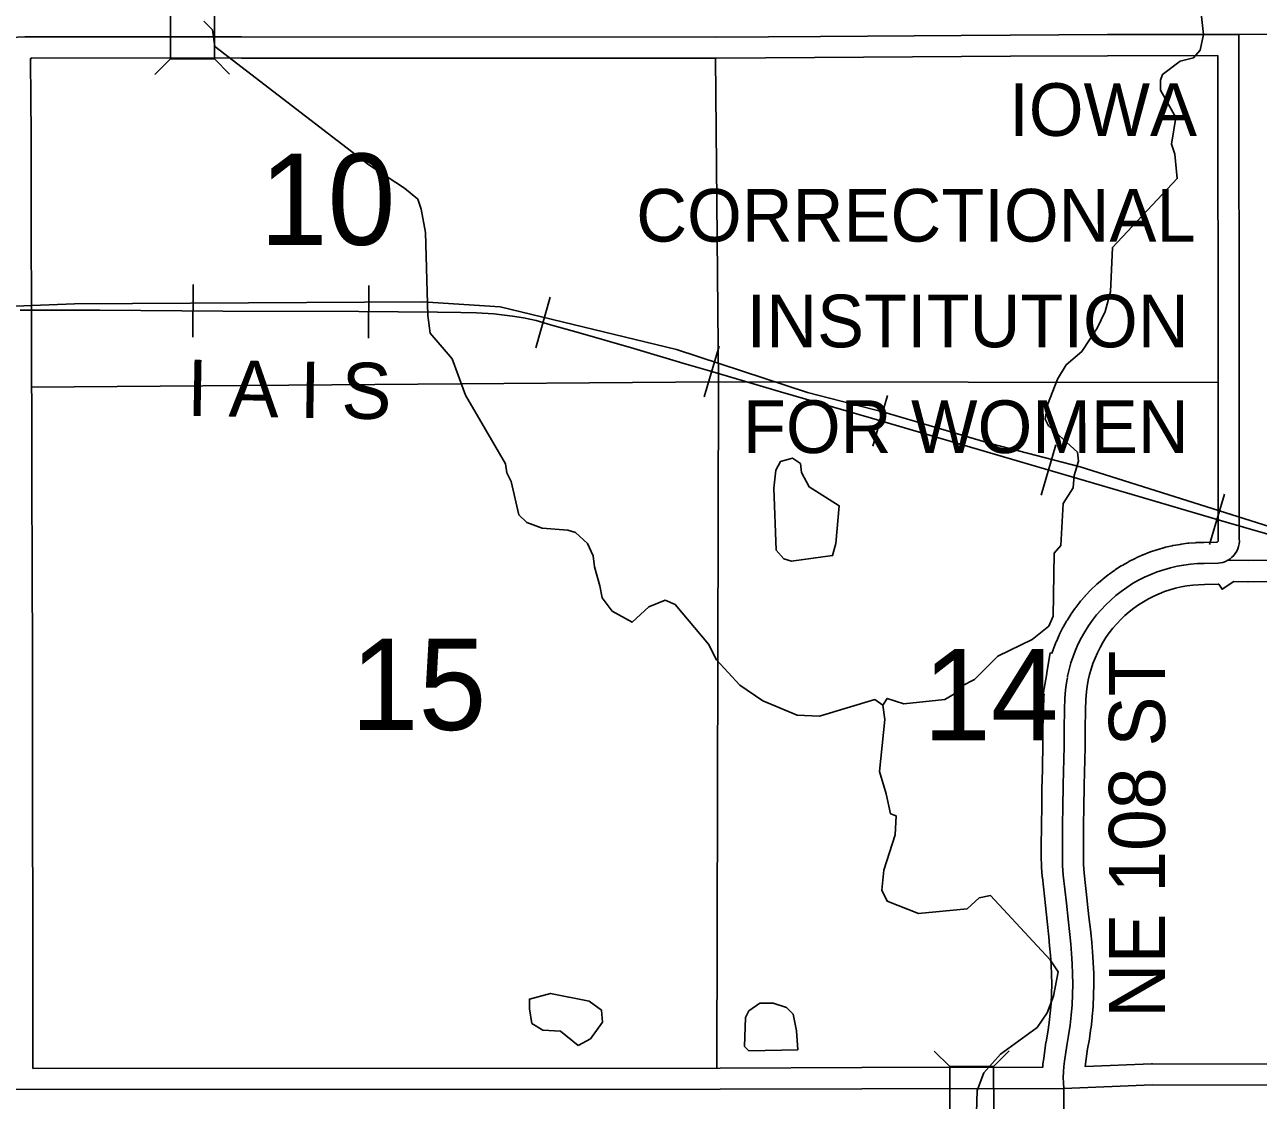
# Model space of a CAD drawing. Extents: x -1403959 to 81668, y -1400582 to 11018.
# Drawn here: x 8260.8 to 8430.8, y 8620.9 to 8769.1 of the extents above; entities that cross this region are included whole.
import ezdxf

# ---------------------------------------------------------------- set-up
doc = ezdxf.new("R2010")
doc.units = 0
for name, color, linetype in [('tdCiCityCuldesac', 7, 'Continuous'), ('tdCiCoBndryTxt', 7, 'Continuous'), ('tdCiMapFrame', 7, 'Continuous'), ('tdCiSecText', 7, 'Continuous'), ('tdCiSectLine', 7, 'Continuous'), ('tdCoCityStreetMajor', 7, 'Continuous'), ('tdCoSecRteBand', 7, 'Continuous'), ('tdCoSectLinePart', 7, 'Continuous'), ('tdCoSectNmbr', 7, 'Continuous'), ('tdCoStrucSec', 7, 'Continuous'), ('tdCoSurfBitum', 7, 'Continuous')]:
    doc.layers.add(name, color=color, linetype=linetype)

msp = doc.modelspace()

# ---------------------------------------------------------------- linework, layer by layer
at = {"layer": 'tdCiCoBndryTxt'}
for points in [[(8258.84, 8767.39), (8260.81, 8767.48), (8290.7, 8767.45), (8356.12, 8767.41), (8370.48, 8767.51), (8389.84, 8767.65), (8396.61, 8767.7), (8410.01, 8767.77), (8428.11, 8767.8)], [(8426.64, 8695.36), (8426.89, 8695.52), (8427.16, 8695.75), (8427.41, 8696), (8427.62, 8696.28), (8427.81, 8696.58), (8427.95, 8696.9), (8428.07, 8697.24), (8428.14, 8697.58), (8428.18, 8697.94), (8428.17, 8698.29), (8428.17, 8719.55), (8428.11, 8767.8)], [(8428.11, 8767.8), (8450.22, 8767.96), (8452.11, 8767.98), (8452.29, 8767.98)], [(8404.51, 8679.36), (8404.72, 8680.28), (8404.97, 8681.19), (8405.27, 8682.09), (8405.61, 8682.96), (8405.99, 8683.83), (8406.42, 8684.67), (8406.88, 8685.49), (8407.39, 8686.29), (8407.93, 8687.06), (8408.51, 8687.8), (8409.12, 8688.52), (8409.77, 8689.2), (8410.45, 8689.85), (8411.17, 8690.47), (8411.91, 8691.05), (8412.68, 8691.6), (8413.47, 8692.11), (8414.29, 8692.57), (8415.13, 8693), (8415.99, 8693.39), (8416.87, 8693.73), (8417.76, 8694.03), (8418.67, 8694.29), (8419.59, 8694.5), (8420.52, 8694.67), (8421.45, 8694.79), (8422.39, 8694.87), (8423.33, 8694.9), (8425.24, 8694.92), (8425.58, 8694.96), (8425.92, 8695.04), (8426.26, 8695.17), (8426.59, 8695.33), (8426.64, 8695.33)], [(8403.98, 8622.56), (8403.93, 8623.31), (8403.92, 8624.07), (8403.94, 8624.82), (8404, 8625.57), (8404.1, 8626.32), (8404.4, 8628.46), (8404.65, 8629.85), (8404.86, 8631.25), (8405.02, 8632.66), (8405.13, 8634.07), (8405.2, 8635.49), (8405.23, 8636.9), (8405.21, 8638.32), (8405.14, 8639.73), (8405.03, 8641.15), (8404.94, 8642.44), (8404.82, 8643.74), (8404.57, 8645.88), (8404.34, 8648.07), (8403.92, 8651.95), (8403.81, 8653.28), (8403.79, 8654.47), (8403.79, 8655.29), (8403.79, 8656.7), (8403.81, 8657.84), (8403.81, 8659.05), (8403.85, 8661.18), (8403.89, 8664.41), (8404.02, 8669.66), (8404.02, 8672.08), (8404.1, 8674.81), (8404.13, 8676.3), (8404.23, 8677.5), (8404.35, 8678.43), (8404.48, 8679.2)], [(8404.49, 8679.25), (8404.51, 8679.36)], [(8106.68, 8621.53), (8161.95, 8621.5), (8161.98, 8621.5), (8181.02, 8621.71), (8259.03, 8622.38), (8356.62, 8622.43), (8376.16, 8622.51), (8403.98, 8622.56), (8416.18, 8623.03), (8452.74, 8622.98), (8453.28, 8622.99)], [(8404.5, 8333.23), (8404.47, 8336.62), (8404.23, 8409.1), (8404.07, 8429.6), (8404.07, 8429.65), (8403.93, 8481.35), (8403.91, 8494.38), (8403.86, 8526.89), (8403.87, 8548.07), (8403.98, 8574.29), (8403.93, 8577.57), (8403.98, 8614.64), (8403.98, 8622.56)]]:
    msp.add_lwpolyline(points, dxfattribs=at)
at = {"layer": 'tdCiMapFrame'}
msp.add_lwpolyline([(8426.64, 8695.33), (8429.39, 8695.28), (8449.96, 8695.42), (8452.73, 8695.44)], dxfattribs=at)
at = {"layer": 'tdCiSecText'}
for points in [[(8289.09, 8772.62), (8286.95, 8770.48), (8286.94, 8764.43)], [(8278.75, 8762.3), (8280.89, 8764.44), (8280.9, 8770.49)], [(8289.03, 8762.33), (8286.94, 8764.43), (8280.89, 8764.44)], [(8386.12, 8627.69), (8388.27, 8625.56), (8394.32, 8625.57)], [(8396.45, 8627.71), (8394.32, 8625.57), (8394.33, 8619.52)], [(8386.14, 8617.36), (8388.28, 8619.51), (8388.27, 8625.56)]]:
    msp.add_lwpolyline(points, dxfattribs=at)
at = {"layer": 'tdCiSectLine'}
for points in [[(8261.93, 8625.29), (8356.62, 8625.33), (8376.15, 8625.41), (8376.16, 8625.41), (8401.08, 8625.46), (8401.08, 8625.46), (8401.08, 8625.46), (8401.11, 8625.8), (8401.12, 8625.94), (8401.22, 8626.69), (8401.22, 8626.7), (8401.22, 8626.73), (8401.53, 8628.87), (8401.55, 8628.97), (8401.79, 8630.32), (8401.98, 8631.63), (8402.13, 8632.94), (8402.24, 8634.26), (8402.3, 8635.58), (8402.33, 8636.91), (8402.31, 8638.23), (8402.25, 8639.55), (8402.14, 8640.92), (8402.14, 8640.93), (8402.04, 8642.21), (8401.93, 8643.45), (8401.69, 8645.54), (8401.69, 8645.58), (8401.46, 8647.77), (8401.04, 8651.63), (8401.03, 8651.7), (8400.92, 8653.03), (8400.91, 8653.09), (8400.91, 8653.24), (8400.89, 8654.42), (8400.89, 8654.47), (8400.89, 8656.7), (8400.89, 8656.75), (8400.91, 8657.87), (8400.91, 8659.05), (8400.91, 8659.1), (8400.95, 8661.23), (8400.98, 8664.44), (8400.99, 8664.48), (8401.12, 8669.69), (8401.12, 8672.08), (8401.12, 8672.16), (8401.2, 8674.89), (8401.23, 8676.37), (8401.24, 8676.49), (8401.24, 8676.53), (8401.27, 8676.88), (8401.13, 8676.9), (8401.49, 8678.93), (8401.49, 8678.94), (8401.63, 8679.71), (8401.65, 8679.86), (8401.65, 8679.87), (8402.13, 8682.57), (8402.36, 8682.53), (8402.52, 8683), (8402.52, 8683.02), (8402.57, 8683.13), (8402.91, 8684.01), (8402.93, 8684.08), (8402.96, 8684.14), (8403.34, 8685), (8403.39, 8685.11), (8403.4, 8685.13), (8403.83, 8685.97), (8403.89, 8686.1), (8404.36, 8686.92), (8404.37, 8686.94), (8404.43, 8687.04), (8404.94, 8687.84), (8404.98, 8687.9), (8405.01, 8687.95), (8405.56, 8688.73), (8405.63, 8688.82), (8405.64, 8688.84), (8406.22, 8689.58), (8406.31, 8689.69), (8406.92, 8690.41), (8406.94, 8690.43), (8407.02, 8690.51), (8407.67, 8691.2), (8407.72, 8691.25), (8407.77, 8691.3), (8408.45, 8691.95), (8408.54, 8692.03), (8408.55, 8692.04), (8409.27, 8692.66), (8409.37, 8692.75), (8410.12, 8693.33), (8410.14, 8693.35), (8410.23, 8693.42), (8411, 8693.96), (8411.06, 8694.01), (8411.11, 8694.04), (8411.91, 8694.55), (8412.02, 8694.62), (8412.03, 8694.62), (8412.85, 8695.09), (8412.97, 8695.16), (8413.81, 8695.59), (8413.85, 8695.6), (8413.94, 8695.65), (8414.8, 8696.04), (8414.88, 8696.07), (8414.93, 8696.09), (8415.81, 8696.43), (8415.94, 8696.48), (8415.94, 8696.48), (8416.83, 8696.78), (8416.97, 8696.83), (8417.88, 8697.08), (8417.92, 8697.09), (8418.01, 8697.12), (8418.93, 8697.33), (8419.02, 8697.35), (8419.07, 8697.36), (8420, 8697.53), (8420.14, 8697.55), (8420.14, 8697.55), (8421.07, 8697.67), (8421.21, 8697.69), (8422.15, 8697.76), (8422.2, 8697.77), (8422.29, 8697.77), (8423.24, 8697.8), (8423.3, 8697.8), (8425.04, 8697.82), (8425.06, 8697.82), (8425.09, 8697.83), (8425.12, 8697.84), (8425.15, 8697.86), (8425.17, 8697.87), (8425.19, 8697.89), (8425.21, 8697.91), (8425.23, 8697.93), (8425.24, 8697.95), (8425.25, 8697.98), (8425.26, 8698.01), (8425.27, 8698.03), (8425.27, 8698.06), (8425.27, 8698.25), (8425.27, 8698.29), (8425.27, 8719.55), (8425.21, 8764.89), (8410.02, 8764.86), (8396.63, 8764.8), (8356.14, 8764.51), (8356.12, 8764.51), (8356.11, 8764.51), (8290.7, 8764.55), (8290.69, 8764.55), (8261.76, 8764.58), (8261.76, 8764.5), (8261.63, 8764.5), (8261.65, 8758.81), (8261.7, 8754.23), (8261.7, 8754.19), (8261.7, 8754.18), (8261.68, 8747.26), (8261.7, 8739.78), (8261.76, 8730.87), (8261.76, 8730.85), (8261.76, 8730.83), (8261.74, 8727.71), (8261.74, 8719.84), (8261.75, 8719.18), (8261.78, 8717.49), (8261.78, 8717.48), (8261.8, 8716.29), (8261.78, 8716.29), (8261.78, 8714.98), (8261.8, 8711.08), (8261.8, 8711.06), (8261.8, 8711.05), (8261.78, 8706.63), (8261.84, 8693.71), (8261.84, 8693.7), (8261.84, 8690.6), (8261.88, 8685.59), (8261.88, 8685.57), (8261.89, 8680.77), (8261.89, 8680.76), (8261.93, 8625.29)], [(8449.97, 8692.52), (8429.41, 8692.38), (8429.39, 8692.38), (8429.34, 8692.38), (8427.43, 8692.41), (8425.79, 8691.35), (8425.35, 8692.02), (8425.27, 8692.02), (8423.39, 8692), (8422.56, 8691.97), (8421.76, 8691.91), (8420.96, 8691.8), (8420.17, 8691.66), (8419.39, 8691.48), (8418.62, 8691.26), (8417.86, 8691.01), (8417.12, 8690.71), (8416.38, 8690.38), (8415.67, 8690.02), (8414.97, 8689.62), (8414.3, 8689.19), (8413.65, 8688.73), (8413.01, 8688.23), (8412.41, 8687.71), (8411.83, 8687.15), (8411.28, 8686.57), (8410.76, 8685.96), (8410.26, 8685.33), (8409.8, 8684.67), (8409.37, 8684), (8408.98, 8683.3), (8408.62, 8682.58), (8408.29, 8681.85), (8408, 8681.1), (8407.75, 8680.34), (8407.54, 8679.57), (8407.36, 8678.79), (8407.35, 8678.75), (8407.22, 8678), (8407.12, 8677.2), (8407.03, 8676.14), (8407, 8674.73), (8407, 8674.73), (8406.92, 8672.04), (8406.92, 8669.66), (8406.92, 8669.58), (8406.79, 8664.35), (8406.75, 8661.15), (8406.75, 8661.13), (8406.71, 8659.02), (8406.71, 8657.84), (8406.71, 8657.79), (8406.69, 8656.67), (8406.69, 8654.49), (8406.71, 8653.43), (8406.81, 8652.23), (8407.23, 8648.39), (8407.23, 8648.37), (8407.46, 8646.2), (8407.7, 8644.08), (8407.71, 8644), (8407.83, 8642.7), (8407.83, 8642.66), (8407.93, 8641.37), (8408.04, 8639.96), (8408.04, 8639.92), (8408.04, 8639.87), (8408.11, 8638.45), (8408.11, 8638.36), (8408.13, 8636.94), (8408.13, 8636.9), (8408.13, 8636.85), (8408.1, 8635.43), (8408.1, 8635.34), (8408.03, 8633.93), (8408.03, 8633.88), (8408.02, 8633.83), (8407.91, 8632.42), (8407.9, 8632.33), (8407.74, 8630.92), (8407.73, 8630.87), (8407.73, 8630.83), (8407.52, 8629.43), (8407.51, 8629.34), (8407.27, 8627.99), (8406.97, 8625.93), (8406.93, 8625.58), (8416.07, 8625.93), (8416.18, 8625.94), (8416.19, 8625.94), (8452.73, 8625.88)]]:
    msp.add_lwpolyline(points, dxfattribs=at)
at = {"layer": 'tdCoCityStreetMajor'}
for points in [[(8356, 8764.51), (8356.42, 8719.92)], [(8261.71, 8719.17), (8356.42, 8719.92)], [(8356.42, 8719.92), (8356.18, 8625.33)], [(8356.42, 8719.92), (8425.21, 8719.83)]]:
    msp.add_lwpolyline(points, dxfattribs=at)
at = {"layer": 'tdCoSecRteBand'}
for p, q in [((8283.97, 8726.08), (8284.03, 8733.33)), ((8308.16, 8725.96), (8308.21, 8733.22)), ((8331.26, 8724.6), (8333.23, 8731.58)), ((8354.44, 8717.87), (8356.49, 8724.83)), ((8377.66, 8711.08), (8379.7, 8718.05)), ((8400.87, 8704.29), (8402.9, 8711.26)), ((8424.06, 8697.49), (8426.12, 8704.45))]:
    msp.add_line(p, q, dxfattribs=at)
for points in [[(8250.11, 8730), (8267.67, 8730.67), (8315.62, 8730.97), (8326.31, 8730.24), (8350.61, 8724.36), (8368.65, 8718.46), (8379.2, 8715.74), (8394.03, 8711.36), (8406.25, 8708.19), (8433.16, 8699.72), (8450.28, 8695.65), (8467.24, 8692.04), (8494.74, 8686.78), (8502.23, 8685.73), (8515.84, 8681.2), (8532.51, 8672.54), (8534.35, 8671.33), (8557.6, 8660.67)], [(8260.2, 8729.78), (8265.43, 8729.8), (8271.16, 8729.8), (8288.12, 8729.67), (8306.86, 8729.6), (8317.69, 8729.52), (8320.91, 8729.5), (8323.06, 8729.45), (8325.44, 8729.29), (8328.03, 8728.99), (8329.55, 8728.74), (8331.3, 8728.36), (8333.28, 8727.8), (8337.06, 8726.71), (8344.72, 8724.5), (8351.97, 8722.38), (8354.83, 8721.53), (8364.95, 8718.54), (8377.48, 8714.92), (8397.56, 8709.03), (8412.62, 8704.65), (8426.36, 8700.59), (8434.48, 8698.23)], [(8260.2, 8729.78), (8265.43, 8729.8), (8271.16, 8729.8), (8288.12, 8729.67), (8306.86, 8729.6), (8317.69, 8729.52), (8320.91, 8729.5), (8323.06, 8729.45), (8325.44, 8729.29), (8328.03, 8728.99), (8329.55, 8728.74), (8331.3, 8728.36), (8333.28, 8727.8), (8337.06, 8726.71), (8344.72, 8724.5), (8351.97, 8722.38), (8354.83, 8721.53), (8364.95, 8718.54), (8377.48, 8714.92), (8397.56, 8709.03), (8412.62, 8704.65), (8426.36, 8700.59), (8434.48, 8698.23)]]:
    msp.add_lwpolyline(points, dxfattribs=at)
at = {"layer": 'tdCoSurfBitum'}
for points in [[(8422.91, 8770.69), (8423.22, 8767.79), (8422.77, 8765.65), (8421.86, 8764.58), (8420.03, 8764.11), (8417.59, 8762.28), (8417.29, 8761.51), (8417.29, 8760.14), (8419.44, 8756.33), (8418.83, 8752.66), (8419.3, 8751.29), (8419.61, 8747.93), (8410.72, 8738.45), (8410.43, 8732.35), (8409.67, 8729.6), (8408.6, 8727.31), (8406.46, 8724.1), (8404.33, 8722.27), (8403.11, 8720.28), (8401.74, 8716.77), (8401.44, 8714.78), (8401.89, 8713.87), (8405.87, 8710.21), (8406.02, 8708.98), (8405.41, 8707), (8405.26, 8705.32), (8403.89, 8703.18), (8403.59, 8697.38), (8402.68, 8696.31), (8402.53, 8687.61), (8401.92, 8686.23), (8399.64, 8684.4), (8394.9, 8682.1), (8391.7, 8678.89), (8389.87, 8677.98), (8388.95, 8676.91), (8387.58, 8676.14), (8381.93, 8675.53), (8379.64, 8676.29), (8379.03, 8675.37)], [(8391.92, 8617.67), (8392.07, 8622.25), (8392.98, 8624.7), (8395.27, 8627.29), (8400.3, 8630.96), (8401.68, 8632.95), (8402.59, 8635.24), (8403.2, 8638.6), (8402.13, 8640.28), (8393.87, 8649.12), (8392.34, 8648.82), (8390.67, 8647.29), (8383.95, 8646.67), (8379.67, 8648.35), (8378.9, 8649.88), (8379.21, 8652.62), (8380.73, 8657.51), (8380.88, 8660.11), (8380.11, 8660.41), (8379.5, 8663.16), (8378.58, 8666.21), (8379.34, 8673.39), (8379.03, 8675.37), (8377.96, 8676.13), (8370.33, 8673.84), (8367.27, 8673.99), (8362.54, 8675.97), (8359.33, 8678.1), (8356.12, 8681.61), (8355.04, 8683.75), (8350.46, 8689.24), (8349.08, 8689.85), (8346.79, 8688.93), (8344.5, 8686.79), (8341.75, 8688.32), (8340.38, 8690.15), (8340.07, 8691.83), (8339.3, 8694.42), (8339.15, 8695.95), (8338.38, 8697.63), (8336.7, 8699.15), (8335.63, 8699.46), (8332.12, 8699.76), (8329.98, 8700.52), (8328.91, 8701.59), (8327.84, 8706.17), (8327.22, 8707.39), (8327.07, 8708.61), (8321.56, 8718.07), (8319.72, 8723.11), (8316.67, 8726.62), (8316.36, 8729.06), (8316.04, 8740.51), (8315.43, 8743.72), (8314.97, 8745.09), (8313.13, 8746.61), (8308.24, 8749.82), (8287, 8766.13), (8286.69, 8768.42), (8285.47, 8769.64)], [(8366.49, 8695.21), (8365.42, 8695.51), (8364.35, 8696.73), (8364.03, 8705.28), (8364.33, 8707.73), (8364.94, 8708.95), (8366.62, 8709.41), (8367.69, 8708.65), (8367.85, 8707.42), (8368.92, 8705.44), (8373.04, 8702.85), (8372.59, 8697.66), (8372.13, 8695.98), (8366.49, 8695.21)], [(8337.08, 8628.46), (8334.64, 8630.45), (8332.19, 8630.6), (8330.67, 8631.51), (8330.36, 8633.5), (8330.36, 8634.87), (8333.26, 8635.64), (8338.6, 8634.57), (8340.28, 8633.35), (8340.44, 8631.67), (8338.76, 8629.38), (8337.08, 8628.46)], [(8360.6, 8627.72), (8359.99, 8628.33), (8360.14, 8632.3), (8360.6, 8633.22), (8362.12, 8634.29), (8363.95, 8634.29), (8365.79, 8633.68), (8366.71, 8632.76), (8367.17, 8630.48), (8367.32, 8627.88), (8360.6, 8627.72)]]:
    msp.add_lwpolyline(points, dxfattribs=at)

# ---------------------------------------------------------------- texts
at = {"layer": 'tdCiCityCuldesac'}
msp.add_text('I A I S', height=7.738, rotation=359, dxfattribs=at).set_placement((8283.12, 8715.25))
at = {"layer": 'tdCoSectLinePart'}
for s, rotation, p in [('10', 0.0039, (8293.19, 8738.8)), ('15', 0.0039, (8305.72, 8671.95)), ('14', 0.0047, (8384.58, 8670.52))]:
    msp.add_text(s, height=12.575, rotation=rotation, dxfattribs=at).set_placement(p)
at = {"layer": 'tdCoSectNmbr'}
msp.add_text('NE 108 ST', height=7.738, rotation=90, dxfattribs=at).set_placement((8417.94, 8632.27))
at = {"layer": 'tdCoStrucSec'}
for s, height, p in [('IOWA', 7.255, (8396.47, 8753.82)), ('IOWA', 7.255, (8396.47, 8753.82)), ('CORRECTIONAL', 7.2546, (8345.07, 8739.25)), ('CORRECTIONAL', 7.2546, (8345.07, 8739.25)), ('INSTITUTION', 7.2546, (8360.29, 8724.68)), ('INSTITUTION', 7.2546, (8360.29, 8724.68)), ('FOR WOMEN', 7.255, (8359.77, 8710.11)), ('FOR WOMEN', 7.255, (8359.77, 8710.11))]:
    msp.add_text(s, height=height, rotation=0.0044, dxfattribs=at).set_placement(p)

doc.saveas('drawing.dxf')
